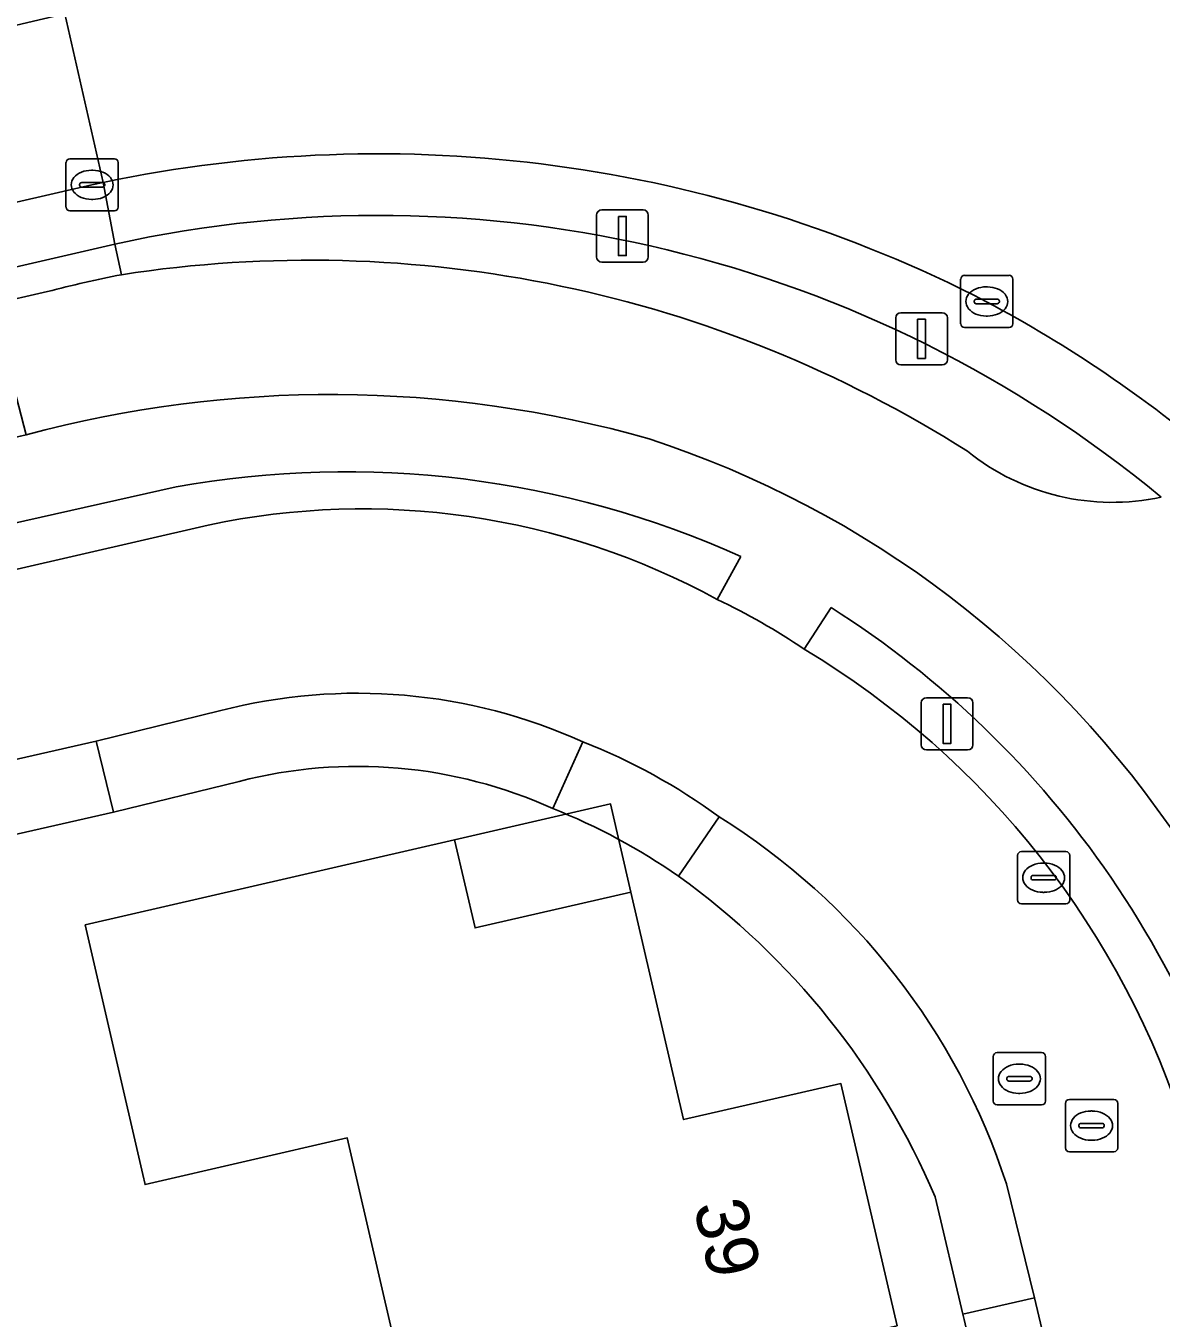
# Model space of a CAD drawing. Extents: x 156412 to 157779, y 382335 to 383768.
# Drawn here: x 156939.8 to 156961.53, y 382943.57 to 382968.31 of the extents above; entities that cross this region are included whole.
import ezdxf

# ---------------------------------------------------------------- set-up
doc = ezdxf.new("R2010")
doc.units = 0
for name, color, linetype in [('IMGEO_Berm_groen', 7, 'Continuous'), ('IMGEO_Erf', 7, 'Continuous'), ('IMGEO_Fietspad_gesloten', 7, 'Continuous'), ('IMGEO_Groenvoorziening', 7, 'Continuous'), ('IMGEO_Haag', 7, 'Continuous'), ('IMGEO_Kolk', 7, 'Continuous'), ('IMGEO_Lichtmast', 7, 'Continuous'), ('IMGEO_Pand', 7, 'Continuous'), ('IMGEO_Pand_nummerreeks', 7, 'Continuous'), ('IMGEO_Pand_overbouw', 7, 'Continuous'), ('IMGEO_Rijbaan_lokaal_open', 7, 'Continuous'), ('IMGEO_Rijbaan_regionaal_gesloten', 7, 'Continuous'), ('IMGEO_Rioolput', 7, 'Continuous'), ('IMGEO_Verkeerseiland_open', 7, 'Continuous'), ('IMGEO_Verkeersregelinstallatiepaal', 7, 'Continuous'), ('IMGEO_Voetpad_open', 7, 'Continuous')]:
    doc.layers.add(name, color=color, linetype=linetype)

msp = doc.modelspace()

# ---------------------------------------------------------------- linework, layer by layer
at = {"layer": 'IMGEO_Berm_groen'}
for points in [[(156941.504, 382964.137), (156941.281, 382965.316), (156941.062, 382965.269), (156911.64, 382958.497)], [(156887.565, 382953.583), (156887.359, 382953.518), (156887.799, 382951.74), (156941.504, 382964.137)], [(156941.504, 382964.137), (156941.633, 382963.551)], [(156943.531, 382955.205), (156941.148, 382954.622), (156941.48, 382953.262), (156943.885, 382953.85)], [(156949.883, 382953.331), (156950.461, 382954.606)], [(156953.067, 382953.17), (156952.293, 382952.034)], [(156957.201, 382945.894), (156957.734, 382943.651), (156959.106, 382943.965), (156958.566, 382946.144)]]:
    msp.add_lwpolyline(points, dxfattribs=at)
for centre, radius, start, end in [((156946.547, 382941.181), 23.504, 50.4056, 102.3894), ((156945.236, 382940.355), 23.474, 57.5864, 98.8301), ((156960.594, 382963.613), 4.421, 231.1175, 282.1811), ((156946.147, 382945.087), 10.451, 65.6216, 104.4981), ((156946.148, 382945.089), 9.049, 65.6236, 104.4856), ((156946.185, 382942.119), 13.019, 18.0099, 58.0881), ((156943.77, 382940.19), 14.592, 23.0116, 54.2625)]:
    msp.add_arc(centre, radius, start, end, dxfattribs=at)
at = {"layer": 'IMGEO_Erf'}
for points in [[(156943.885, 382953.85), (156941.48, 382953.262), (156933.668, 382951.485), (156923.153, 382949.089), (156923.606, 382947.103), (156935.097, 382949.756), (156936.197, 382944.981), (156936.242, 382944.786), (156932.327, 382943.884), (156933.568, 382938.516), (156933.595, 382938.399), (156940.416, 382939.971), (156941.36, 382935.888), (156934.538, 382934.316), (156935.969, 382928.126), (156938.368, 382917.746)], [(156946.995, 382942.502), (156945.95, 382947.023), (156942.082, 382946.132), (156942.037, 382946.327), (156940.936, 382951.102), (156948.004, 382952.731), (156948.396, 382951.045), (156951.381, 382951.731), (156952.389, 382947.377), (156955.398, 382948.066), (156956.474, 382943.428)], [(156962.495, 382922.988), (156961.007, 382929.446), (156960.923, 382929.812), (156960.147, 382933.18), (156960.116, 382933.313), (156958.628, 382939.774), (156958.531, 382940.198), (156957.757, 382943.551), (156957.734, 382943.651), (156957.201, 382945.894)]]:
    msp.add_lwpolyline(points, dxfattribs=at)
for centre, radius, start, end in [((156946.148, 382945.089), 9.049, 65.6236, 104.4856), ((156945.471, 382942.246), 11.931, 55.126, 68.298), ((156943.77, 382940.19), 14.592, 23.0116, 54.2625)]:
    msp.add_arc(centre, radius, start, end, dxfattribs=at)
at = {"layer": 'IMGEO_Fietspad_gesloten'}
for points in [[(156940.214, 382963.228), (156939.156, 382962.984), (156939.803, 382960.484)], [(156674.773, 382899.258), (156767.182, 382920.602), (156826.292, 382934.262), (156902.955, 382951.999), (156911.251, 382953.909), (156913.318, 382954.385), (156939.803, 382960.484), (156939.156, 382962.984), (156887.943, 382951.159), (156887.089, 382950.962), (156864.935, 382945.847), (156864.068, 382945.647), (156859.834, 382944.669), (156852.462, 382942.964), (156851.598, 382942.764), (156830.312, 382937.841), (156829.479, 382937.648), (156815.976, 382934.507), (156815.173, 382934.345)]]:
    msp.add_lwpolyline(points, dxfattribs=at)
for centre, radius, start, end in [((156945.236, 382940.355), 23.474, 57.5864, 98.8301), ((156945.915, 382941.46), 22.502, 100.9704, 104.6766), ((156945.631, 382938.914), 22.343, 74.1693, 105.1195), ((156945.649, 382941.853), 19.526, 33.5501, 71.866), ((156960.594, 382963.613), 4.421, 231.1175, 282.1811)]:
    msp.add_arc(centre, radius, start, end, dxfattribs=at)
at = {"layer": 'IMGEO_Groenvoorziening'}
for points in [[(156941.633, 382963.551), (156941.504, 382964.137), (156887.799, 382951.74), (156887.943, 382951.159), (156939.156, 382962.984)], [(156939.156, 382962.984), (156940.214, 382963.228)], [(156942.674, 382959.488), (156921.828, 382954.805), (156922.072, 382953.868), (156943.287, 382958.756)], [(156953.03, 382957.334), (156953.481, 382958.155)], [(156955.209, 382957.18), (156954.693, 382956.382)]]:
    msp.add_lwpolyline(points, dxfattribs=at)
for centre, radius, start, end in [((156945.915, 382941.46), 22.502, 100.9704, 104.6766), ((156945.928, 382941.393), 18.385, 65.7426, 100.1941), ((156946.241, 382944.905), 14.162, 61.3539, 102.0386), ((156945.276, 382941.529), 18.537, 34.4495, 57.5985), ((156946.165, 382942.136), 16.603, 17.3166, 59.0946), ((156945.279, 382941.541), 18.527, 10.3497, 34.4235)]:
    msp.add_arc(centre, radius, start, end, dxfattribs=at)
at = {"layer": 'IMGEO_Haag'}
for points in [[(156941.633, 382963.551), (156941.504, 382964.137), (156887.799, 382951.74), (156887.943, 382951.159), (156939.156, 382962.984), (156940.214, 382963.228)], [(156942.674, 382959.488), (156921.828, 382954.805), (156922.072, 382953.868), (156943.287, 382958.756)], [(156953.03, 382957.334), (156953.481, 382958.155)], [(156955.209, 382957.18), (156954.693, 382956.382)]]:
    msp.add_lwpolyline(points, dxfattribs=at)
for centre, radius, start, end in [((156945.915, 382941.46), 22.502, 100.9704, 104.6766), ((156945.928, 382941.393), 18.385, 65.7426, 100.1941), ((156946.241, 382944.905), 14.162, 61.3539, 102.0386), ((156945.276, 382941.529), 18.537, 34.4495, 57.5985), ((156946.165, 382942.136), 16.603, 17.3166, 59.0946), ((156945.279, 382941.541), 18.527, 10.3497, 34.4235)]:
    msp.add_arc(centre, radius, start, end, dxfattribs=at)
at = {"layer": 'IMGEO_Kolk'}
for p, q in [((156940.568, 382964.845), (156940.568, 382965.697)), ((156940.643, 382965.771), (156941.495, 382965.771)), ((156941.569, 382965.697), (156941.569, 382964.845)), ((156941.056, 382965.551), (156941.081, 382965.551)), ((156940.827, 382965.265), (156940.827, 382965.277)), ((156941.265, 382965.228), (156940.867, 382965.228)), ((156940.87, 382965.314), (156941.268, 382965.314)), ((156941.311, 382965.277), (156941.311, 382965.265)), ((156941.079, 382964.991), (156941.054, 382964.991)), ((156941.495, 382964.771), (156940.643, 382964.771)), ((156957.69, 382962.612), (156957.69, 382963.464)), ((156957.765, 382963.538), (156958.617, 382963.538)), ((156958.691, 382963.464), (156958.691, 382962.612)), ((156958.178, 382963.318), (156958.203, 382963.318)), ((156957.949, 382963.032), (156957.949, 382963.044)), ((156958.387, 382962.995), (156957.989, 382962.995)), ((156957.992, 382963.081), (156958.39, 382963.081)), ((156958.433, 382963.044), (156958.433, 382963.032)), ((156958.201, 382962.758), (156958.176, 382962.758)), ((156958.617, 382962.538), (156957.765, 382962.538)), ((156958.778, 382951.58), (156958.778, 382952.432)), ((156958.853, 382952.506), (156959.705, 382952.506)), ((156959.779, 382952.432), (156959.779, 382951.58)), ((156959.08, 382952.049), (156959.478, 382952.049)), ((156959.266, 382952.286), (156959.291, 382952.286)), ((156959.037, 382952), (156959.037, 382952.012)), ((156959.475, 382951.963), (156959.077, 382951.963)), ((156959.521, 382952.012), (156959.521, 382952)), ((156959.289, 382951.726), (156959.264, 382951.726)), ((156959.705, 382951.506), (156958.853, 382951.506))]:
    msp.add_line(p, q, dxfattribs=at)
for points in [[(156940.568, 382964.845), (156940.568, 382965.697)], [(156940.643, 382965.771), (156941.495, 382965.771)], [(156941.569, 382965.697), (156941.569, 382964.845)], [(156941.495, 382964.771), (156940.643, 382964.771)], [(156957.69, 382962.612), (156957.69, 382963.464)], [(156957.765, 382963.538), (156958.617, 382963.538)], [(156958.691, 382963.464), (156958.691, 382962.612)], [(156958.617, 382962.538), (156957.765, 382962.538)], [(156958.778, 382951.58), (156958.778, 382952.432)], [(156958.853, 382952.506), (156959.705, 382952.506)], [(156959.779, 382952.432), (156959.779, 382951.58)], [(156959.705, 382951.506), (156958.853, 382951.506)]]:
    msp.add_lwpolyline(points, dxfattribs=at)
for centre, radius, start, end in [((156940.645, 382965.695), 0.0765, 91.552, 178.448), ((156940.645, 382965.695), 0.0765, 91.552, 178.448), ((156941.493, 382965.695), 0.0765, 1.552, 88.448), ((156941.493, 382965.695), 0.0765, 1.552, 88.448), ((156940.867, 382965.274), 0.0403, 85.8775, 175.7526), ((156940.864, 382965.264), 0.0366, 178.938, 274.7102), ((156941.268, 382965.271), 0.043, 264.8664, 352.4533), ((156941.272, 382965.276), 0.0386, 1.7309, 96.639), ((156940.645, 382964.847), 0.0765, 181.552, 268.448), ((156940.645, 382964.847), 0.0765, 181.552, 268.448), ((156941.493, 382964.847), 0.0765, 271.552, 358.448), ((156941.493, 382964.847), 0.0765, 271.552, 358.448), ((156957.767, 382963.462), 0.0765, 91.552, 178.448), ((156957.767, 382963.462), 0.0765, 91.552, 178.448), ((156958.615, 382963.462), 0.0765, 1.552, 88.448), ((156958.615, 382963.462), 0.0765, 1.552, 88.448), ((156957.989, 382963.041), 0.0403, 85.8775, 175.7526), ((156957.986, 382963.031), 0.0366, 178.938, 274.7102), ((156958.39, 382963.038), 0.043, 264.8664, 352.4533), ((156958.394, 382963.043), 0.0386, 1.7309, 96.639), ((156957.767, 382962.614), 0.0765, 181.552, 268.448), ((156957.767, 382962.614), 0.0765, 181.552, 268.448), ((156958.615, 382962.614), 0.0765, 271.552, 358.448), ((156958.615, 382962.614), 0.0765, 271.552, 358.448), ((156958.855, 382952.43), 0.0765, 91.552, 178.448), ((156958.855, 382952.43), 0.0765, 91.552, 178.448), ((156959.703, 382952.43), 0.0765, 1.552, 88.448), ((156959.703, 382952.43), 0.0765, 1.552, 88.448), ((156959.077, 382952.009), 0.0403, 85.8775, 175.7526), ((156959.482, 382952.011), 0.0386, 1.7309, 96.639), ((156959.074, 382951.999), 0.0366, 178.938, 274.7102), ((156959.478, 382952.006), 0.043, 264.8664, 352.4533), ((156958.855, 382951.582), 0.0765, 181.552, 268.448), ((156958.855, 382951.582), 0.0765, 181.552, 268.448), ((156959.703, 382951.582), 0.0765, 271.552, 358.448), ((156959.703, 382951.582), 0.0765, 271.552, 358.448)]:
    msp.add_arc(centre, radius, start, end, dxfattribs=at)
for centre, major_axis, ratio, start_param, end_param in [((156941.055, 382965.271), (-0.387, 0.002), 0.722429, 4.712389, 7.853982), ((156941.08, 382965.271), (-0.39, 0.002), 0.717154, 1.570796, 4.712389), ((156958.177, 382963.038), (-0.387, 0.002), 0.722429, 4.712389, 7.853982), ((156958.202, 382963.038), (-0.39, 0.002), 0.717154, 1.570796, 4.712389), ((156959.265, 382952.006), (-0.387, 0.002), 0.722429, 4.712389, 7.853982), ((156959.29, 382952.006), (-0.39, 0.002), 0.717154, 1.570796, 4.712389)]:
    msp.add_ellipse(centre, major_axis=major_axis, ratio=ratio, start_param=start_param, end_param=end_param, dxfattribs=at)
at = {"layer": 'IMGEO_Lichtmast'}
for p, q in [((156956.934, 382954.552), (156956.934, 382955.352)), ((156956.934, 382955.352), (156956.934, 382954.552)), ((156957.034, 382955.452), (156957.824, 382955.452)), ((156957.824, 382955.452), (156957.034, 382955.452)), ((156957.924, 382955.352), (156957.924, 382954.552)), ((156957.924, 382954.552), (156957.924, 382955.352)), ((156957.824, 382954.452), (156957.034, 382954.452)), ((156957.034, 382954.452), (156957.824, 382954.452))]:
    msp.add_line(p, q, dxfattribs=at)
msp.add_lwpolyline([(156957.354, 382955.327), (156957.504, 382955.327), (156957.504, 382954.577), (156957.354, 382954.577), (156957.354, 382955.327)], dxfattribs=at)
for centre, start, end in [((156957.034, 382955.352), 90, 180), ((156957.034, 382955.352), 90, 180), ((156957.824, 382955.352), 0, 90), ((156957.824, 382955.352), 360, 90), ((156957.034, 382954.552), 180, 270), ((156957.034, 382954.552), 180, 270), ((156957.824, 382954.552), 270, 0), ((156957.824, 382954.552), 270, 0)]:
    msp.add_arc(centre, 0.1, start, end, dxfattribs=at)
at = {"layer": 'IMGEO_Pand'}
msp.add_lwpolyline([(156955.398, 382948.066), (156952.389, 382947.377), (156951.381, 382951.731), (156948.396, 382951.045), (156948.004, 382952.731), (156940.936, 382951.102), (156942.037, 382946.327), (156942.082, 382946.132), (156945.95, 382947.023), (156946.995, 382942.502), (156947.231, 382941.479), (156947.27, 382941.312), (156950.939, 382942.155), (156954.652, 382943.009), (156956.474, 382943.428)], close=True, dxfattribs=at)
at = {"layer": 'IMGEO_Pand_overbouw'}
msp.add_lwpolyline([(156948.004, 382952.731), (156948.396, 382951.045), (156951.381, 382951.731), (156950.99, 382953.419)], close=True, dxfattribs=at)
at = {"layer": 'IMGEO_Rijbaan_lokaal_open'}
for points in [[(156943.287, 382958.756), (156922.072, 382953.868), (156922.846, 382950.439), (156933.342, 382952.843), (156941.148, 382954.622), (156943.531, 382955.205)], [(156958.566, 382946.144), (156959.106, 382943.965), (156960.013, 382940.109), (156961.48, 382933.643), (156962.404, 382929.759), (156963.893, 382923.301), (156964.788, 382919.419), (156966.304, 382912.922), (156967.191, 382909.029), (156968.672, 382902.622), (156969.571, 382898.721), (156971.049, 382892.253), (156971.963, 382888.316), (156973.458, 382881.906), (156974.345, 382878.02), (156975.921, 382871.265), (156979.349, 382872.063), (156970.186, 382911.656)]]:
    msp.add_lwpolyline(points, dxfattribs=at)
for points in [[(156941.48, 382953.262), (156941.148, 382954.622), (156933.342, 382952.843), (156933.668, 382951.485)], [(156959.106, 382943.965), (156957.734, 382943.651), (156957.757, 382943.551), (156958.531, 382940.198), (156958.628, 382939.774), (156960.013, 382940.109)]]:
    msp.add_lwpolyline(points, close=True, dxfattribs=at)
for centre, radius, start, end in [((156946.241, 382944.905), 14.162, 61.3539, 102.0386), ((156947.746, 382946.175), 12.347, 55.76, 64.6612), ((156946.165, 382942.136), 16.603, 17.3166, 59.0946), ((156946.147, 382945.087), 10.451, 65.6216, 104.4981), ((156946.338, 382944.041), 11.341, 53.6058, 68.6815), ((156946.185, 382942.119), 13.019, 18.0099, 58.0881)]:
    msp.add_arc(centre, radius, start, end, dxfattribs=at)
at = {"layer": 'IMGEO_Rijbaan_regionaal_gesloten'}
for points in [[(156953.099, 382977.788), (156948.286, 382976.676), (156939.178, 382974.572), (156939.797, 382971.848), (156940.547, 382968.546), (156941.281, 382965.316)], [(156941.062, 382965.269), (156941.281, 382965.316), (156940.547, 382968.546), (156903.126, 382959.769), (156893.4, 382957.443)], [(156911.64, 382958.497), (156941.062, 382965.269)]]:
    msp.add_lwpolyline(points, dxfattribs=at)
for centre, radius, start, end in [((156946.534, 382940.48), 25.385, 62.6759, 101.9417), ((156946.456, 382941.011), 24.951, 49.6908, 61.9574)]:
    msp.add_arc(centre, radius, start, end, dxfattribs=at)
at = {"layer": 'IMGEO_Rioolput'}
for p, q in [((156958.388, 382948.657), (156959.24, 382948.657)), ((156958.313, 382947.731), (156958.313, 382948.583)), ((156958.801, 382948.437), (156958.826, 382948.437)), ((156959.314, 382948.583), (156959.314, 382947.731)), ((156958.572, 382948.151), (156958.572, 382948.163)), ((156959.01, 382948.114), (156958.612, 382948.114)), ((156958.615, 382948.2), (156959.013, 382948.2)), ((156959.056, 382948.163), (156959.056, 382948.151)), ((156958.824, 382947.877), (156958.799, 382947.877)), ((156959.24, 382947.657), (156958.388, 382947.657)), ((156959.695, 382946.834), (156959.695, 382947.686)), ((156959.77, 382947.76), (156960.622, 382947.76)), ((156960.696, 382947.686), (156960.696, 382946.834)), ((156960.183, 382947.54), (156960.208, 382947.54)), ((156959.954, 382947.254), (156959.954, 382947.266)), ((156960.392, 382947.217), (156959.994, 382947.217)), ((156959.997, 382947.303), (156960.395, 382947.303)), ((156960.438, 382947.266), (156960.438, 382947.254)), ((156960.206, 382946.98), (156960.181, 382946.98)), ((156960.622, 382946.76), (156959.77, 382946.76))]:
    msp.add_line(p, q, dxfattribs=at)
for points in [[(156958.388, 382948.657), (156959.24, 382948.657)], [(156958.313, 382947.731), (156958.313, 382948.583)], [(156959.314, 382948.583), (156959.314, 382947.731)], [(156959.24, 382947.657), (156958.388, 382947.657)], [(156959.695, 382946.834), (156959.695, 382947.686)], [(156959.77, 382947.76), (156960.622, 382947.76)], [(156960.696, 382947.686), (156960.696, 382946.834)], [(156960.622, 382946.76), (156959.77, 382946.76)]]:
    msp.add_lwpolyline(points, dxfattribs=at)
for centre, radius, start, end in [((156958.39, 382948.581), 0.0765, 91.552, 178.448), ((156958.39, 382948.581), 0.0765, 91.552, 178.448), ((156959.238, 382948.581), 0.0765, 1.552, 88.448), ((156959.238, 382948.581), 0.0765, 1.552, 88.448), ((156958.612, 382948.16), 0.0403, 85.8775, 175.7526), ((156958.609, 382948.15), 0.0366, 178.938, 274.7102), ((156959.013, 382948.157), 0.043, 264.8664, 352.4533), ((156959.017, 382948.162), 0.0386, 1.7309, 96.639), ((156958.39, 382947.733), 0.0765, 181.552, 268.448), ((156958.39, 382947.733), 0.0765, 181.552, 268.448), ((156959.238, 382947.733), 0.0765, 271.552, 358.448), ((156959.238, 382947.733), 0.0765, 271.552, 358.448), ((156959.772, 382947.684), 0.0765, 91.552, 178.448), ((156959.772, 382947.684), 0.0765, 91.552, 178.448), ((156960.62, 382947.684), 0.0765, 1.552, 88.448), ((156960.62, 382947.684), 0.0765, 1.552, 88.448), ((156959.994, 382947.263), 0.0403, 85.8775, 175.7526), ((156959.991, 382947.253), 0.0366, 178.938, 274.7102), ((156960.395, 382947.26), 0.043, 264.8664, 352.4533), ((156960.399, 382947.265), 0.0386, 1.7309, 96.639), ((156959.772, 382946.836), 0.0765, 181.552, 268.448), ((156959.772, 382946.836), 0.0765, 181.552, 268.448), ((156960.62, 382946.836), 0.0765, 271.552, 358.448), ((156960.62, 382946.836), 0.0765, 271.552, 358.448)]:
    msp.add_arc(centre, radius, start, end, dxfattribs=at)
for centre, major_axis, ratio, start_param, end_param in [((156958.8, 382948.157), (-0.387, 0.002), 0.722429, 4.712389, 7.853982), ((156958.825, 382948.157), (-0.39, 0.002), 0.717154, 1.570796, 4.712389), ((156960.182, 382947.26), (-0.387, 0.002), 0.722429, 4.712389, 7.853982), ((156960.207, 382947.26), (-0.39, 0.002), 0.717154, 1.570796, 4.712389)]:
    msp.add_ellipse(centre, major_axis=major_axis, ratio=ratio, start_param=start_param, end_param=end_param, dxfattribs=at)
at = {"layer": 'IMGEO_Verkeerseiland_open'}
msp.add_lwpolyline([(156941.281, 382965.316), (156941.504, 382964.137)], dxfattribs=at)
for centre, radius, start, end in [((156946.534, 382940.48), 25.385, 62.6759, 101.9417), ((156946.547, 382941.181), 23.504, 50.4056, 102.3894), ((156946.456, 382941.011), 24.951, 49.6908, 61.9574)]:
    msp.add_arc(centre, radius, start, end, dxfattribs=at)
at = {"layer": 'IMGEO_Verkeersregelinstallatiepaal'}
for p, q in [((156950.721, 382963.891), (156950.721, 382964.691)), ((156950.721, 382964.691), (156950.721, 382963.891)), ((156950.821, 382964.791), (156951.611, 382964.791)), ((156951.611, 382964.791), (156950.821, 382964.791)), ((156951.711, 382964.691), (156951.711, 382963.891)), ((156951.711, 382963.891), (156951.711, 382964.691)), ((156951.611, 382963.791), (156950.821, 382963.791)), ((156950.821, 382963.791), (156951.611, 382963.791)), ((156956.447, 382961.923), (156956.447, 382962.723)), ((156956.447, 382962.723), (156956.447, 382961.923)), ((156956.547, 382962.823), (156957.337, 382962.823)), ((156957.337, 382962.823), (156956.547, 382962.823)), ((156957.437, 382962.723), (156957.437, 382961.923)), ((156957.437, 382961.923), (156957.437, 382962.723)), ((156957.337, 382961.823), (156956.547, 382961.823)), ((156956.547, 382961.823), (156957.337, 382961.823))]:
    msp.add_line(p, q, dxfattribs=at)
for points in [[(156951.141, 382964.666), (156951.291, 382964.666), (156951.291, 382963.916), (156951.141, 382963.916), (156951.141, 382964.666)], [(156956.867, 382962.698), (156957.017, 382962.698), (156957.017, 382961.948), (156956.867, 382961.948), (156956.867, 382962.698)]]:
    msp.add_lwpolyline(points, dxfattribs=at)
for centre, start, end in [((156950.821, 382964.691), 90, 180), ((156950.821, 382964.691), 90, 180), ((156951.611, 382964.691), 0, 90), ((156951.611, 382964.691), 360, 90), ((156950.821, 382963.891), 180, 270), ((156950.821, 382963.891), 180, 270), ((156951.611, 382963.891), 270, 0), ((156951.611, 382963.891), 270, 0), ((156956.547, 382962.723), 90, 180), ((156956.547, 382962.723), 90, 180), ((156957.337, 382962.723), 0, 90), ((156957.337, 382962.723), 360, 90), ((156956.547, 382961.923), 180, 270), ((156956.547, 382961.923), 180, 270), ((156957.337, 382961.923), 270, 0), ((156957.337, 382961.923), 270, 0)]:
    msp.add_arc(centre, 0.1, start, end, dxfattribs=at)
at = {"layer": 'IMGEO_Voetpad_open'}
for points in [[(156939.803, 382960.484), (156913.318, 382954.385), (156913.617, 382952.879), (156919.93, 382954.371), (156921.828, 382954.805), (156942.674, 382959.488)], [(156953.481, 382958.155), (156953.03, 382957.334)], [(156954.693, 382956.382), (156955.209, 382957.18)], [(156950.461, 382954.606), (156949.883, 382953.331)], [(156952.293, 382952.034), (156953.067, 382953.17)]]:
    msp.add_lwpolyline(points, dxfattribs=at)
for centre, radius, start, end in [((156945.631, 382938.914), 22.343, 74.1693, 105.1195), ((156945.649, 382941.853), 19.526, 33.5501, 71.866), ((156945.928, 382941.393), 18.385, 65.7426, 100.1941), ((156947.746, 382946.175), 12.347, 55.76, 64.6612), ((156945.276, 382941.529), 18.537, 34.4495, 57.5985), ((156946.338, 382944.041), 11.341, 53.6058, 68.6815), ((156945.471, 382942.246), 11.931, 55.126, 68.298), ((156945.279, 382941.541), 18.527, 10.3497, 34.4235)]:
    msp.add_arc(centre, radius, start, end, dxfattribs=at)

# ---------------------------------------------------------------- texts
at = {"layer": 'IMGEO_Pand_nummerreeks'}
msp.add_text('39', height=1, rotation=283.0632, dxfattribs=at).set_placement((156952.574, 382945.728))

doc.saveas('drawing.dxf')
